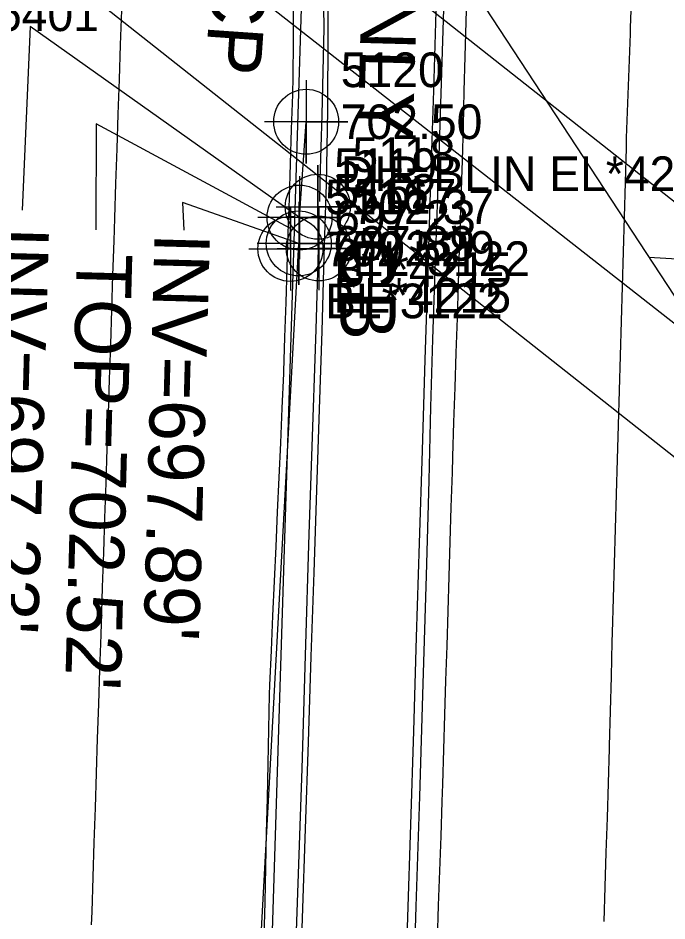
# Model space of a CAD drawing. Extents: x 1516784 to 1522736, y 634838 to 639369.
# Drawn here: x 1520430.9 to 1520477.7, y 637671.2 to 637736.3 of the extents above; entities that cross this region are included whole.
import ezdxf

# ---------------------------------------------------------------- set-up
doc = ezdxf.new("R2010")
doc.units = 0
for name, color, linetype in [('COGO Default Point Elevation', 7, 'Continuous'), ('COGO Default Point Number', 7, 'Continuous'), ('Exist Environmental Wetland Boundary Cogo Number', 7, 'Continuous'), ('Exist Environmental Wetland Boundary Text', 7, 'Continuous'), ('Exist Hydro Swamp or Marsh Text', 7, 'Continuous'), ('Exist Property Tie Line', 7, 'Continuous'), ('Exist Property Tie Line Leader', 7, 'Continuous'), ('Exist Structure Minor Catch Basin', 7, 'Continuous'), ('Exist Structure Minor Catch Basin Cogo Comment', 7, 'Continuous'), ('Exist Structure Minor Catch Basin Cogo Elevation', 7, 'Continuous'), ('Exist Structure Minor Catch Basin Cogo Number', 7, 'Continuous'), ('Exist Structure Minor Catch Basin Cogo Point CELL', 7, 'Continuous'), ('Exist Structure Minor Catch Basin Leader', 7, 'Continuous'), ('Exist Structure Minor Catch Basin Text', 7, 'Continuous'), ('Exist Structure Minor Catch Basin Top Elevation', 7, 'Continuous'), ('Exist Structure Minor Culvert Topo', 7, 'Continuous'), ('Exist Structure Minor Pipes RCP 15 Inch', 7, 'Continuous'), ('Exist Structure Minor Pipes RCP 15 Inch Cogo Comment', 7, 'Continuous'), ('Exist Structure Minor Pipes RCP 15 Inch Cogo Elevation', 7, 'Continuous'), ('Exist Structure Minor Pipes RCP 15 Inch Cogo Number', 7, 'Continuous'), ('Exist Structure Minor Pipes RCP 15 Inch Cogo Point CELL', 7, 'Continuous'), ('Exist Structure Minor Pipes RCP 15 Inch Invert', 7, 'Continuous'), ('Exist Structure Minor Pipes RCP 15 Inch Leader', 7, 'Continuous'), ('Exist Structure Minor Pipes RCP 15 Inch Text', 7, 'Continuous'), ('Exist Utilities Sanitary Sewer UG Line Cogo Comment', 7, 'Continuous'), ('Scratch_Level_5', 7, 'Continuous')]:
    doc.layers.add(name, color=color, linetype=linetype)

msp = doc.modelspace()

# ---------------------------------------------------------------- linework, layer by layer
at = {"layer": 'COGO Default Point Elevation'}
for points in [[(1520463.283, 637738.525), (1520463.213, 637736.026), (1520463.143, 637733.527), (1520463.072, 637731.028), (1520463.002, 637728.529), (1520462.932, 637726.03), (1520462.893, 637724.645), (1520462.812, 637722.147), (1520462.731, 637719.648), (1520462.65, 637717.149), (1520462.569, 637714.651), (1520462.488, 637712.152), (1520462.407, 637709.653), (1520462.326, 637707.155), (1520462.245, 637704.656), (1520462.208, 637703.511), (1520462.131, 637701.012), (1520462.055, 637698.513), (1520461.978, 637696.014), (1520461.901, 637693.516), (1520461.824, 637691.017), (1520461.747, 637688.518), (1520461.671, 637686.019), (1520461.594, 637683.521), (1520461.517, 637681.022), (1520461.479, 637679.778), (1520461.391, 637677.279), (1520461.303, 637674.781), (1520461.216, 637672.283), (1520461.128, 637669.784)], [(1520473.187, 637671.113), (1520473.266, 637673.611), (1520473.345, 637676.11), (1520473.425, 637678.609), (1520473.504, 637681.107), (1520473.583, 637683.606), (1520473.589, 637683.799), (1520473.654, 637686.298), (1520473.718, 637688.797), (1520473.782, 637691.296), (1520473.799, 637691.947), (1520473.871, 637694.446), (1520473.942, 637696.945), (1520474.013, 637699.444), (1520474.084, 637701.943), (1520474.156, 637704.442), (1520474.227, 637706.941), (1520474.298, 637709.44), (1520474.37, 637711.939), (1520474.441, 637714.438), (1520474.512, 637716.937), (1520474.583, 637719.436), (1520474.655, 637721.935), (1520474.726, 637724.434), (1520474.797, 637726.933), (1520474.818, 637727.66), (1520474.907, 637730.158), (1520474.997, 637732.657), (1520475.086, 637735.155), (1520475.102, 637735.614), (1520475.181, 637738.113)], [(1520438.332, 637736.862), (1520438.25, 637734.364), (1520438.168, 637731.865), (1520438.086, 637729.367), (1520438.004, 637726.868), (1520437.922, 637724.369), (1520437.84, 637721.871), (1520437.787, 637720.239), (1520437.704, 637717.74), (1520437.62, 637715.242), (1520437.537, 637712.743), (1520437.454, 637710.244), (1520437.37, 637707.746), (1520437.287, 637705.247), (1520437.204, 637702.748), (1520437.12, 637700.25), (1520437.037, 637697.751), (1520436.954, 637695.253), (1520436.922, 637694.306), (1520436.841, 637691.807), (1520436.76, 637689.308), (1520436.678, 637686.81), (1520436.597, 637684.311), (1520436.516, 637681.812), (1520436.434, 637679.314), (1520436.353, 637676.815), (1520436.272, 637674.316), (1520436.19, 637671.818), (1520436.16, 637670.876)], [(1520448.654, 637670.009), (1520448.709, 637672.509), (1520448.764, 637675.008), (1520448.819, 637677.507), (1520448.874, 637680.007), (1520448.929, 637682.506), (1520448.984, 637685.005), (1520449.039, 637687.505), (1520449.054, 637688.174), (1520449.166, 637690.672), (1520449.278, 637693.169), (1520449.39, 637695.667), (1520449.502, 637698.164), (1520449.614, 637700.661), (1520449.726, 637703.159), (1520449.838, 637705.656), (1520449.95, 637708.154), (1520450.062, 637710.651), (1520450.068, 637710.791), (1520450.148, 637713.289), (1520450.227, 637715.788), (1520450.307, 637718.287), (1520450.387, 637720.785), (1520450.467, 637723.284), (1520450.546, 637725.783), (1520450.626, 637728.282), (1520450.706, 637730.78), (1520450.748, 637732.096), (1520450.756, 637734.596), (1520450.763, 637737.096)]]:
    msp.add_lwpolyline(points, dxfattribs=at)
at = {"layer": 'COGO Default Point Number'}
for points in [[(1520450.968, 637807.385), (1520451.183, 637800.696), (1520451.397, 637793.892), (1520451.585, 637787.245), (1520451.765, 637780.839), (1520451.95, 637774.76), (1520452.133, 637768.656), (1520452.307, 637762.179), (1520452.481, 637755.555), (1520452.669, 637749.014), (1520452.829, 637743.26), (1520452.941, 637735.564), (1520452.801, 637729.326), (1520452.669, 637724.617), (1520452.647, 637723.073)], [(1520459.394, 637665.022), (1520459.629, 637672.203), (1520459.883, 637680.135), (1520460.135, 637688.277), (1520460.358, 637696.085), (1520460.546, 637702.943), (1520460.688, 637708.232), (1520460.831, 637713.125), (1520461.022, 637718.796), (1520461.231, 637724.839), (1520461.428, 637730.846), (1520461.614, 637736.941), (1520461.792, 637743.244), (1520461.957, 637748.993), (1520462.218, 637757.045), (1520462.289, 637760.367)], [(1520452.55, 637719.661), (1520452.363, 637713.825), (1520452.054, 637704.694), (1520451.872, 637699.073), (1520451.598, 637690.32), (1520451.353, 637682.166), (1520451.024, 637672.5), (1520450.693, 637662.842)]]:
    msp.add_lwpolyline(points, dxfattribs=at)
at = {"layer": 'Exist Environmental Wetland Boundary Cogo Number'}
for points in [[(1520463.087, 637806.992), (1520462.899, 637800.825), (1520462.706, 637794.321), (1520462.513, 637787.749), (1520462.327, 637781.379), (1520462.15, 637775.211), (1520461.981, 637769.244), (1520461.811, 637763.281), (1520461.634, 637757.127), (1520461.449, 637750.781), (1520461.257, 637744.243), (1520461.06, 637737.636), (1520460.862, 637731.081), (1520460.662, 637724.581), (1520460.46, 637718.133), (1520460.256, 637711.662), (1520460.05, 637705.09), (1520459.841, 637698.418), (1520459.629, 637691.645), (1520459.416, 637684.851), (1520459.202, 637678.116), (1520458.988, 637671.439), (1520458.773, 637664.82)], [(1520451.197, 637664.726), (1520451.417, 637671.369), (1520451.631, 637677.798), (1520451.841, 637684.07), (1520452.048, 637690.24), (1520452.251, 637696.309), (1520452.451, 637702.275), (1520452.643, 637708.09), (1520452.822, 637713.701), (1520452.986, 637719.11), (1520453.138, 637724.317), (1520453.242, 637729.622), (1520453.265, 637735.327), (1520453.207, 637741.433), (1520453.069, 637747.938), (1520452.892, 637754.506), (1520452.72, 637760.803), (1520452.554, 637766.827), (1520452.393, 637772.578), (1520452.237, 637778.221), (1520452.087, 637783.919), (1520451.943, 637789.673), (1520451.805, 637795.482), (1520451.669, 637801.223)]]:
    msp.add_lwpolyline(points, dxfattribs=at)
at = {"layer": 'Exist Environmental Wetland Boundary Text'}
msp.add_line((1520460.356, 638022.609), (1520433.582, 637175.962), dxfattribs=at)
at = {"layer": 'Exist Hydro Swamp or Marsh Text'}
for p, q in [((1520400.154, 637784.856), (1520503.178, 637703.34)), ((1520502.02, 637685.841), (1520399.787, 637766.574))]:
    msp.add_line(p, q, dxfattribs=at)
at = {"layer": 'Exist Property Tie Line'}
msp.add_line((1520451.936, 637756.358), (1520497.804, 637686.455), dxfattribs=at)
at = {"layer": 'Exist Property Tie Line Leader'}
msp.add_lwpolyline([(1520476.428, 637719.038), (1520533.062, 637715.71), (1520553.237, 637705.902)], dxfattribs=at)
at = {"layer": 'Exist Structure Minor Catch Basin'}
msp.add_lwpolyline([(1520450.541, 637719.643), (1520452.559, 637719.678), (1520452.514, 637722.691), (1520450.496, 637722.656)], close=True, dxfattribs=at)
at = {"layer": 'Exist Structure Minor Catch Basin Cogo Point CELL'}
for points in [[(1520449.514, 637722.691), (1520455.514, 637722.691), (1520452.514, 637722.691), (1520452.514, 637725.691), (1520452.514, 637719.691)], [(1520447.541, 637719.643), (1520453.541, 637719.643), (1520450.541, 637719.643), (1520450.541, 637722.643), (1520450.541, 637716.643)], [(1520449.587, 637719.679), (1520455.587, 637719.679), (1520452.587, 637719.679), (1520452.587, 637722.679), (1520452.587, 637716.679)]]:
    msp.add_lwpolyline(points, dxfattribs=at)
for centre in [(1520452.514, 637722.691), (1520450.541, 637719.643), (1520452.587, 637719.679)]:
    msp.add_circle(centre, 2.344, dxfattribs=at)
at = {"layer": 'Exist Structure Minor Catch Basin Leader'}
msp.add_lwpolyline([(1520450.498, 637721.141), (1520436.507, 637728.659), (1520436.488, 637721.023)], dxfattribs=at)
at = {"layer": 'Exist Structure Minor Culvert Topo'}
msp.add_line((1520502.053, 637695.602), (1520401.067, 637774.742), dxfattribs=at)
at = {"layer": 'Exist Structure Minor Pipes RCP 15 Inch'}
for p, q in [((1520451.198, 637721.904), (1520451.675, 637728.818)), ((1520436.786, 637454.922), (1520451.142, 637720.043))]:
    msp.add_line(p, q, dxfattribs=at)
at = {"layer": 'Exist Structure Minor Pipes RCP 15 Inch Cogo Point CELL'}
for points in [[(1520451.675, 637731.818), (1520451.675, 637725.818), (1520451.675, 637728.818), (1520454.675, 637728.818), (1520448.675, 637728.818)], [(1520451.198, 637724.904), (1520451.198, 637718.904), (1520451.198, 637721.904), (1520454.198, 637721.904), (1520448.198, 637721.904)], [(1520451.142, 637723.043), (1520451.142, 637717.043), (1520451.142, 637720.043), (1520454.142, 637720.043), (1520448.142, 637720.043)]]:
    msp.add_lwpolyline(points, dxfattribs=at)
for centre in [(1520451.675, 637728.818), (1520451.198, 637721.904), (1520451.142, 637720.043)]:
    msp.add_circle(centre, 2.344, dxfattribs=at)
at = {"layer": 'Exist Structure Minor Pipes RCP 15 Inch Leader'}
for points in [[(1520451.198, 637721.904), (1520431.745, 637735.697), (1520431.179, 637722.448)], [(1520451.142, 637720.043), (1520442.756, 637722.988), (1520442.835, 637720.997)]]:
    msp.add_lwpolyline(points, dxfattribs=at)

# ---------------------------------------------------------------- texts
at = {"layer": 'Exist Structure Minor Catch Basin Cogo Comment'}
for s, p in [('EL*3122', (1520455.014, 637717.691)), ('BL*3122', (1520453.041, 637714.643))]:
    msp.add_text(s, height=2.5, dxfattribs=at).set_placement(p)
at = {"layer": 'Exist Structure Minor Catch Basin Cogo Elevation'}
for s, p in [('702.37', (1520455.014, 637721.441)), ('702.52', (1520453.041, 637718.393)), ('702.29', (1520455.087, 637718.429))]:
    msp.add_text(s, height=2.5, dxfattribs=at).set_placement(p)
at = {"layer": 'Exist Structure Minor Catch Basin Cogo Number'}
for s, p in [('5118', (1520455.014, 637725.191)), ('5116', (1520453.041, 637722.143)), ('5117', (1520455.087, 637722.179))]:
    msp.add_text(s, height=2.5, dxfattribs=at).set_placement(p)
at = {"layer": 'Exist Structure Minor Catch Basin Text'}
msp.add_text('CB', height=4, rotation=270, dxfattribs=at).set_placement((1520454.136, 637720.505))
at = {"layer": 'Exist Structure Minor Catch Basin Top Elevation'}
msp.add_text("TOP=702.52'", height=4, rotation=268.44264, dxfattribs=at).set_placement((1520435.13, 637719.358))
at = {"layer": 'Exist Structure Minor Pipes RCP 15 Inch Cogo Comment'}
for s, p in [('DIR BLIN EL*4215', (1520454.175, 637723.818)), ('BL*4215', (1520453.698, 637716.904)), ('EL*4215', (1520453.642, 637715.043))]:
    msp.add_text(s, height=2.5, dxfattribs=at).set_placement(p)
at = {"layer": 'Exist Structure Minor Pipes RCP 15 Inch Cogo Elevation'}
for s, p in [('702.50', (1520454.175, 637727.568)), ('697.23', (1520453.698, 637720.654)), ('697.89', (1520453.642, 637718.793))]:
    msp.add_text(s, height=2.5, dxfattribs=at).set_placement(p)
at = {"layer": 'Exist Structure Minor Pipes RCP 15 Inch Cogo Number'}
for s, p in [('5120', (1520454.175, 637731.318)), ('5119', (1520453.698, 637724.404)), ('5162', (1520453.642, 637722.543))]:
    msp.add_text(s, height=2.5, dxfattribs=at).set_placement(p)
at = {"layer": 'Exist Structure Minor Pipes RCP 15 Inch Invert'}
for s, p in [('DIR ONLY', (1520456.07, 637752.788)), ("INV=697.23'", (1520429.115, 637721.305)), ("INV=697.89'", (1520440.735, 637720.831))]:
    msp.add_text(s, height=4, rotation=268.44264, dxfattribs=at).set_placement(p)
at = {"layer": 'Exist Structure Minor Pipes RCP 15 Inch Text'}
msp.add_text('15" RCP', height=4, rotation=266.05339, dxfattribs=at).set_placement((1520445.797, 637752.916))
at = {"layer": 'Exist Utilities Sanitary Sewer UG Line Cogo Comment'}
msp.add_text('8"VC BL*35401', height=2.5, dxfattribs=at).set_placement((1520413.411, 637735.36))
at = {"layer": 'Scratch_Level_5'}
msp.add_text('COLUMN LOCATION', height=500, rotation=335.03733, dxfattribs=at).set_placement((1516680.966, 637558.941))

doc.saveas('drawing.dxf')
